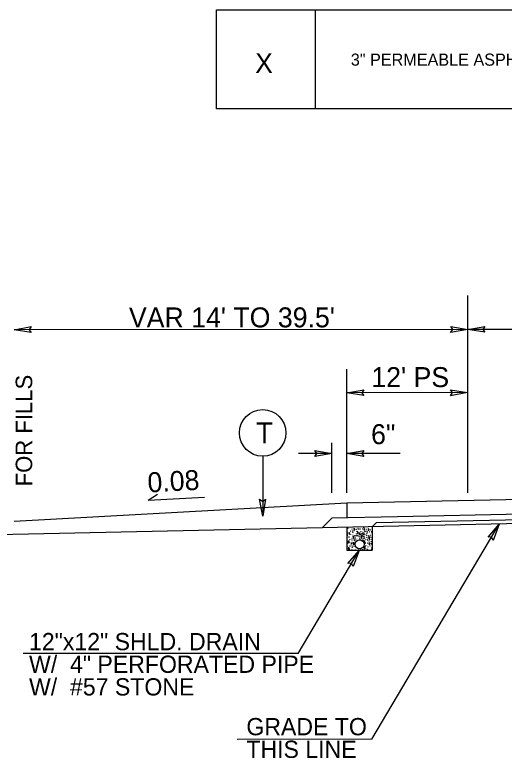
# Model space of a CAD drawing. Extents: x 2241081 to 2251104, y 658534 to 663427.
# Drawn here: x 2243321.6 to 2243523.8, y 662109 to 662416.1 of the extents above; entities that cross this region are included whole.
import ezdxf

# ---------------------------------------------------------------- set-up
doc = ezdxf.new("R2010")
doc.units = 0
for name, color, linetype in [('Old_Level_11', 7, 'Continuous'), ('Old_Level_2', 7, 'Continuous'), ('Old_Level_3', 7, 'Continuous'), ('Prop Dimension Text', 7, 'Continuous'), ('Prop Pavement Schedule Description CELL', 7, 'Continuous'), ('Prop PHM Text', 7, 'Continuous'), ('Typical Arrow Superelevation CELL', 7, 'Continuous'), ('Typical Berm Information CELL', 7, 'Continuous'), ('Typical Curb CELL', 7, 'Continuous'), ('Typical ID Circle CELL', 7, 'Continuous'), ('Typical Terminator CELL', 7, 'Continuous'), ('Typical Text ID Circle CELL', 7, 'Continuous')]:
    doc.layers.add(name, color=color, linetype=linetype)

msp = doc.modelspace()

# ---------------------------------------------------------------- linework, layer by layer
at = {"layer": 'Old_Level_11'}
for p, q in [((2243469.13, 662116.77), (2243521.78, 662205.67)), ((2243438.68, 662152.28), (2243463.89, 662194.84))]:
    msp.add_line(p, q, dxfattribs=at)
at = {"layer": 'Old_Level_2'}
for p, q in [((2243458.82, 662214.33), (2243321.32, 662206.77)), ((2243568.82, 662216.68), (2243458.82, 662214.33)), ((2243458.82, 662214.33), (2243458.82, 662208.28)), ((2243452.63, 662208.14), (2243448.59, 662204.11)), ((2243479.73, 662208.72), (2243452.63, 662208.14)), ((2243568.82, 662208.27), (2243470.86, 662206.17)), ((2243568.82, 662210.63), (2243479.73, 662208.72)), ((2243568.82, 662206.68), (2243448.59, 662204.11)), ((2243470.86, 662206.17), (2243469.23, 662204.55)), ((2243448.59, 662204.11), (2243310.06, 662201.14)), ((2243458.82, 662204.33), (2243458.82, 662194.85)), ((2243469.23, 662204.55), (2243469.23, 662194.85)), ((2243458.82, 662194.85), (2243469.23, 662194.85))]:
    msp.add_line(p, q, dxfattribs=at)
msp.add_circle((2243464.06, 662197.34), 1.87, dxfattribs=at)
at = {"layer": 'Prop Dimension Text'}
for p, q in [((2243508.82, 662218.59), (2243508.77, 662300.21)), ((2243508.82, 662218.59), (2243508.77, 662300.21)), ((2243508.77, 662286.14), (2243321.27, 662286.02)), ((2243568.77, 662286.18), (2243508.77, 662286.14)), ((2243458.82, 662218.56), (2243458.78, 662269.67)), ((2243508.67, 662260.01), (2243458.79, 662259.98)), ((2243452.63, 662218.56), (2243452.63, 662239.22)), ((2243452.63, 662234.83), (2243438.77, 662234.82)), ((2243480.82, 662234.84), (2243458.81, 662234.83)), ((2243438.68, 662152.28), (2243325.02, 662152.22)), ((2243469.13, 662116.77), (2243413.5, 662116.73))]:
    msp.add_line(p, q, dxfattribs=at)
at = {"layer": 'Prop Pavement Schedule Description CELL'}
msp.add_lwpolyline([(2243445.86, 662377.34), (2243404.95, 662377.34), (2243404.95, 662418.25), (2243804.96, 662418.25), (2243804.96, 662377.34), (2243445.86, 662377.34), (2243445.86, 662418.25)], dxfattribs=at)
at = {"layer": 'Typical Arrow Superelevation CELL'}
for q in [(2243380.5, 662218.03), (2243399.94, 662216.81)]:
    msp.add_line((2243376.67, 662215.53), q, dxfattribs=at)
at = {"layer": 'Typical Curb CELL'}
for p, q in [((2243460.08, 662202.07), (2243459.65, 662201.99)), ((2243459.65, 662201.99), (2243459.87, 662201.34)), ((2243459.87, 662201.34), (2243460.08, 662202.07)), ((2243461.63, 662203.97), (2243461.88, 662203.08)), ((2243462.12, 662203.62), (2243461.63, 662203.97)), ((2243461.88, 662203.08), (2243462.12, 662203.62)), ((2243464.26, 662202.01), (2243463.82, 662201.93)), ((2243463.82, 662201.93), (2243464.04, 662201.28)), ((2243464.04, 662201.28), (2243464.26, 662202.01)), ((2243466.02, 662201.91), (2243465.59, 662201.82)), ((2243465.8, 662203.91), (2243466.05, 662203.02)), ((2243466.29, 662203.56), (2243465.8, 662203.91)), ((2243465.81, 662201.17), (2243466.02, 662201.91)), ((2243466.05, 662203.02), (2243466.29, 662203.56)), ((2243467.56, 662203.8), (2243467.81, 662202.91)), ((2243468.06, 662203.45), (2243467.56, 662203.8)), ((2243467.81, 662202.91), (2243468.06, 662203.45)), ((2243461.26, 662200.63), (2243461.51, 662199.74)), ((2243461.76, 662200.28), (2243461.26, 662200.63)), ((2243461.51, 662199.74), (2243461.76, 662200.28)), ((2243464.53, 662200.95), (2243464.78, 662200.06)), ((2243465.02, 662200.6), (2243464.53, 662200.95)), ((2243464.78, 662200.06), (2243465.02, 662200.6)), ((2243465.59, 662201.82), (2243465.81, 662201.17)), ((2243467.77, 662200.54), (2243468.02, 662199.65)), ((2243468.26, 662200.19), (2243467.77, 662200.54)), ((2243468.02, 662199.65), (2243468.26, 662200.19)), ((2243459.72, 662198.74), (2243459.29, 662198.65)), ((2243459.29, 662198.65), (2243459.51, 662198)), ((2243459.81, 662195.93), (2243459.37, 662195.85)), ((2243459.37, 662195.85), (2243459.59, 662195.2)), ((2243459.51, 662198), (2243459.72, 662198.74)), ((2243459.59, 662195.2), (2243459.81, 662195.93)), ((2243461.35, 662197.83), (2243461.6, 662196.94)), ((2243461.84, 662197.48), (2243461.35, 662197.83)), ((2243461.6, 662196.94), (2243461.84, 662197.48)), ((2243466.23, 662198.65), (2243465.8, 662198.57)), ((2243465.8, 662198.57), (2243466.01, 662197.91)), ((2243466.32, 662196.11), (2243465.88, 662196.03)), ((2243465.88, 662196.03), (2243466.1, 662195.37)), ((2243466.01, 662197.91), (2243466.23, 662198.65)), ((2243466.1, 662195.37), (2243466.32, 662196.11)), ((2243467.86, 662198), (2243468.11, 662197.11)), ((2243468.35, 662197.65), (2243467.86, 662198)), ((2243468.11, 662197.11), (2243468.35, 662197.65))]:
    msp.add_line(p, q, dxfattribs=at)
for centre in [(2243459.12, 662202.03), (2243459.22, 662202.51), (2243459.26, 662203.9), (2243459.36, 662203.72), (2243460.06, 662203.7), (2243460.41, 662202.75), (2243460.95, 662203.62), (2243461.23, 662202.83), (2243461.31, 662202.26), (2243461.69, 662204.29), (2243462.12, 662202.64), (2243462.69, 662203.51), (2243462.8, 662201.85), (2243462.99, 662202.67), (2243463.3, 662201.97), (2243463.39, 662202.45), (2243463.43, 662203.84), (2243463.53, 662203.67), (2243464.23, 662203.64), (2243464.59, 662202.69), (2243465.06, 662201.86), (2243465.13, 662203.56), (2243465.16, 662202.34), (2243465.2, 662203.73), (2243465.29, 662203.56), (2243465.4, 662202.77), (2243465.48, 662202.2), (2243465.86, 662204.23), (2243465.99, 662203.53), (2243466.29, 662202.58), (2243466.35, 662202.58), (2243466.86, 662203.45), (2243466.89, 662203.45), (2243467.16, 662202.66), (2243467.16, 662202.61), (2243467.24, 662202.09), (2243467.62, 662204.13), (2243468.06, 662202.47), (2243468.62, 662203.34), (2243468.92, 662202.5), (2243458.9, 662200.56), (2243458.99, 662200.39), (2243459.12, 662201.11), (2243459.69, 662200.36), (2243460.05, 662199.41), (2243460.28, 662201.47), (2243460.59, 662200.28), (2243460.86, 662199.49), (2243460.94, 662198.92), (2243461.14, 662201.23), (2243461.32, 662200.96), (2243461.75, 662199.3), (2243462.03, 662199.01), (2243462.12, 662199.49), (2243462.17, 662200.88), (2243462.26, 662200.71), (2243462.32, 662200.17), (2243462.62, 662199.33), (2243462.72, 662201.12), (2243462.96, 662200.68), (2243463.3, 662201.05), (2243463.32, 662199.73), (2243463.86, 662200.6), (2243464.13, 662199.81), (2243464.21, 662199.25), (2243464.45, 662201.42), (2243464.59, 662201.28), (2243465.02, 662199.63), (2243465.06, 662200.94), (2243465.32, 662201.17), (2243465.36, 662199.08), (2243465.4, 662200.48), (2243465.5, 662200.3), (2243465.59, 662200.49), (2243465.7, 662198.84), (2243465.89, 662199.65), (2243466.2, 662200.27), (2243466.21, 662201.31), (2243466.56, 662199.33), (2243466.89, 662201.06), (2243466.97, 662201.8), (2243467.08, 662201.06), (2243467.1, 662200.19), (2243467.37, 662199.41), (2243467.45, 662198.84), (2243467.83, 662200.87), (2243468.26, 662199.22), (2243468.65, 662200.96), (2243468.73, 662201.69), (2243468.83, 662200.08), (2243469.13, 662199.24), (2243458.94, 662196.37), (2243458.98, 662197.76), (2243459.08, 662197.58), (2243459.78, 662197.56), (2243459.91, 662198.14), (2243460.13, 662196.61), (2243460.68, 662197.48), (2243460.78, 662197.89), (2243460.95, 662196.69), (2243461.03, 662196.12), (2243461.41, 662198.15), (2243461.84, 662196.5), (2243462.03, 662198.09), (2243462.43, 662198.52), (2243462.5, 662195.89), (2243462.52, 662195.71), (2243466.06, 662197.37), (2243466.17, 662195.71), (2243466.29, 662197.73), (2243466.36, 662196.53), (2243466.42, 662198.05), (2243466.64, 662196.78), (2243467.19, 662197.65), (2243467.29, 662197.81), (2243467.46, 662196.87), (2243467.54, 662196.3), (2243467.92, 662198.33), (2243468.35, 662196.68), (2243468.86, 662197.7), (2243468.92, 662197.54), (2243468.94, 662198.43), (2243469.03, 662195.89), (2243460, 662195.33), (2243460.87, 662195.09), (2243462.44, 662194.98), (2243462.5, 662194.97), (2243463.65, 662195.33), (2243464.51, 662195.09), (2243465.36, 662195.14), (2243466.09, 662194.98), (2243466.51, 662195.51), (2243467.37, 662195.27), (2243468.95, 662195.16)]:
    msp.add_circle(centre, 0.0381, dxfattribs=at)
at = {"layer": 'Typical ID Circle CELL'}
msp.add_line((2243424.01, 662233.76), (2243424.01, 662208.91), dxfattribs=at)
msp.add_circle((2243424.01, 662243.37), 9.62, dxfattribs=at)
at = {"layer": 'Typical Terminator CELL'}
for points in [[(2243328.31, 662284.82), (2243321.27, 662286.02), (2243328.34, 662287.28), (2243327.45, 662286.03)], [(2243501.74, 662287.35), (2243508.77, 662286.14), (2243501.71, 662284.88), (2243502.6, 662286.13)], [(2243515.81, 662284.93), (2243508.77, 662286.14), (2243515.84, 662287.39), (2243514.95, 662286.14)], [(2243465.82, 662258.77), (2243458.79, 662259.98), (2243465.86, 662261.23), (2243464.96, 662259.98)], [(2243501.64, 662261.22), (2243508.67, 662260.01), (2243501.6, 662258.75), (2243502.5, 662260.01)], [(2243445.6, 662236.03), (2243452.63, 662234.83), (2243445.56, 662233.57), (2243446.46, 662234.82)], [(2243465.84, 662233.62), (2243458.81, 662234.83), (2243465.87, 662236.09), (2243464.98, 662234.83)], [(2243425.22, 662215.94), (2243424.01, 662208.91), (2243422.76, 662215.98), (2243424.01, 662215.08)], [(2243517.16, 662200.24), (2243521.78, 662205.67), (2243519.25, 662198.95), (2243518.64, 662200.36)], [(2243459.26, 662189.41), (2243463.89, 662194.84), (2243461.36, 662188.12), (2243460.74, 662189.53)]]:
    msp.add_lwpolyline(points, close=True, dxfattribs=at)

# ---------------------------------------------------------------- texts
at = {"layer": 'Old_Level_3'}
for s, height, p in [('12"x12" SHLD. DRAIN', 7.1311, (2243327.42, 662153.56)), ('W/  4" PERFORATED PIPE', 7.1311, (2243327.42, 662144.21)), ('W/  #57 STONE', 7.1311, (2243327.42, 662134.86)), ('GRADE TO', 7.131, (2243417.27, 662118.42)), ('THIS LINE', 7.131, (2243417.27, 662109.07))]:
    msp.add_text(s, height=height, rotation=359.9999, dxfattribs=at).set_placement(p)
at = {"layer": 'Prop Dimension Text'}
for s, p in [("VAR 14' TO 39.5'", (2243368.71, 662286.94)), ("12' PS", (2243468.93, 662262.29)), ('6"', (2243468.82, 662238.71))]:
    msp.add_text(s, height=8.25, rotation=0.0349, dxfattribs=at).set_placement(p)
at = {"layer": 'Prop Pavement Schedule Description CELL'}
for s, height, p in [('X', 8.17, (2243420.91, 662392.1)), ('3" PERMEABLE ASPHALT DRAINAGE LAYER, TYPE-57.', 5, (2243460.44, 662395.12))]:
    msp.add_text(s, height=height, dxfattribs=at).set_placement(p)
at = {"layer": 'Prop PHM Text'}
msp.add_text('FOR FILLS', height=6.819, rotation=89.9999, dxfattribs=at).set_placement((2243328.73, 662221.28))
at = {"layer": 'Typical Berm Information CELL'}
msp.add_text('0.08', height=8.25, rotation=3.1445, dxfattribs=at).set_placement((2243376.62, 662218.73))
at = {"layer": 'Typical Text ID Circle CELL'}
msp.add_text('T', height=8.61, rotation=359.9999, dxfattribs=at).set_placement((2243421.25, 662239.11))

doc.saveas('drawing.dxf')
